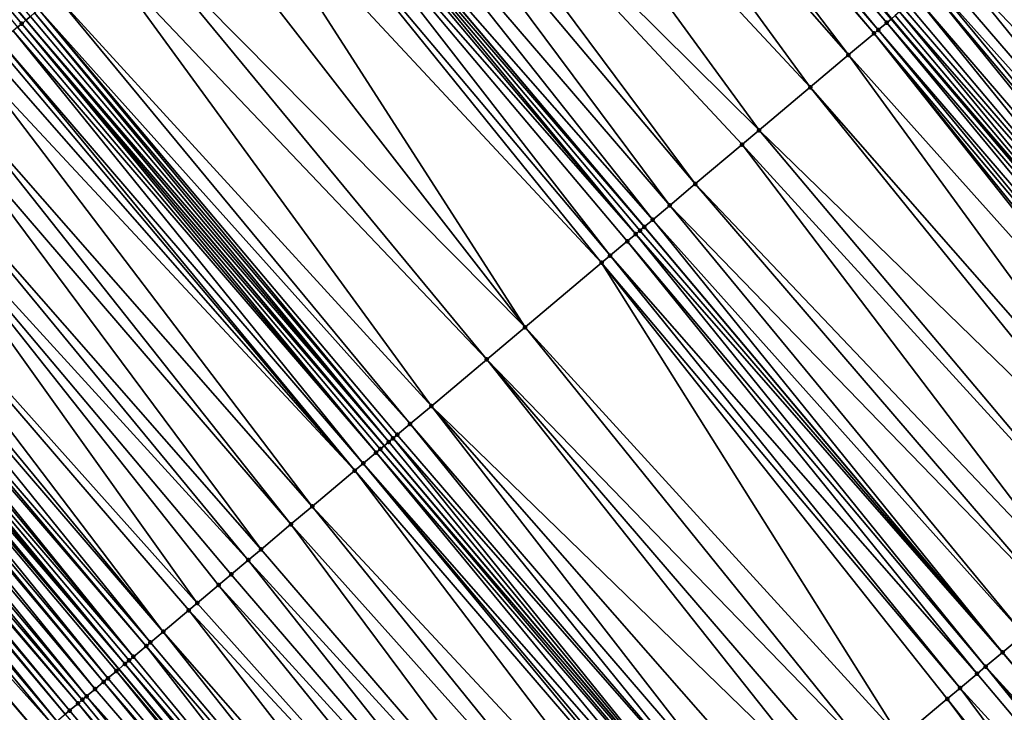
# Model space of a CAD drawing. Header units: feet. Extents: x 2004186 to 2014793, y 836912 to 864902.
# Tile 420 of 656: x 2008794 to 2008830, y 850293 to 850318. Entities that reach past the tile are written whole.
import ezdxf

# ---------------------------------------------------------------- set-up
doc = ezdxf.new("R2010")
doc.units = ezdxf.units.FT
doc.header["$LTSCALE"] = 100
doc.header["$MEASUREMENT"] = 0
for name, color, linetype, lineweight in [('EP_Travel Lane', 5, 'Continuous', 40), ('GPL_Skip Line', 2, 'Continuous', 40), ('Road Shots', 4, 'Continuous', 200), ('Road X-Section', 30, 'Continuous', 13)]:
    doc.layers.add(name, color=color, linetype=linetype, lineweight=lineweight)
doc.layers.add('I-77 SB_MM21-27-Surface-TIN', color=7, linetype='Continuous')

msp = doc.modelspace()

# ---------------------------------------------------------------- linework, layer by layer
at = {"layer": 'EP_Travel Lane'}
for points in [[(2008915.867513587, 850210.6115616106, 427.1143977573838), (2008902.985485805, 850225.9102312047, 427.1784940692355), (2008890.103520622, 850241.2088264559, 427.2702091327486), (2008877.221518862, 850256.5074651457, 427.3457865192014), (2008864.339452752, 850271.8061802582, 427.3929722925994), (2008851.457444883, 850287.104826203, 427.4658543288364), (2008838.575445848, 850302.4034616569, 427.542645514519), (2008825.692796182, 850317.7030101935, 427.605300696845), (2008812.811069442, 850333.0017262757, 427.7104481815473), (2008799.929318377, 850348.3004712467, 427.8060935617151), (2008787.047602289, 850363.5991746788, 427.9153491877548), (2008774.165686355, 850378.8981154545, 427.9468093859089), (2008761.283878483, 850394.1969278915, 428.0203162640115), (2008748.402164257, 850409.4956291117, 428.1303267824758), (2008735.520360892, 850424.7944361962, 428.2056198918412), (2008722.668771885, 850440.0799362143, 428.2471477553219), (2008709.8114582, 850455.3993182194, 428.3277989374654), (2008696.954085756, 850470.7187702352, 428.3810532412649), (2008684.096679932, 850486.038262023, 428.4187279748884), (2008671.239433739, 850501.3575636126, 428.5308118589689), (2008658.29212345, 850516.6541551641, 428.6017493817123), (2008645.370726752, 850531.9194284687, 428.7031373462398)], [(2008862.363224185, 850217.8516560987, 427.0196080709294), (2008849.472338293, 850233.1428059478, 427.0969426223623), (2008836.581444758, 850248.4339648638, 427.170907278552), (2008823.690550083, 850263.7251251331, 427.2443688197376), (2008810.799650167, 850279.0162916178, 427.3154949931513), (2008797.919893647, 850294.3144015, 427.3790888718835), (2008785.057188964, 850309.6291461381, 427.4825164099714), (2008772.194444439, 850324.9439382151, 427.5704676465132), (2008759.331702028, 850340.258727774, 427.6592656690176), (2008746.468897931, 850355.5735907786, 427.7239434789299), (2008733.606133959, 850370.8884060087, 427.8043453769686), (2008720.743381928, 850386.2032070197, 427.8893296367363), (2008707.880621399, 850401.5180181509, 427.971008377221), (2008694.971103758, 850416.874587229, 428.0746920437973), (2008682.092979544, 850432.1766065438, 428.1384815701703), (2008669.214816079, 850447.4786724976, 428.1840685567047), (2008656.336709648, 850462.7806706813, 428.2562449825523), (2008643.458636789, 850478.0826289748, 428.3439341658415)]]:
    msp.add_polyline3d(points, dxfattribs=at)
at = {"layer": 'GPL_Skip Line'}
for points in [[(2008894.092958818, 850218.4216067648, 427.3520091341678), (2008881.210969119, 850233.7202311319, 427.4329074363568), (2008868.328993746, 850249.0188384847, 427.5201267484), (2008855.446945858, 850264.3175319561, 427.5753522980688), (2008842.564943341, 850279.6161715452, 427.650595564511), (2008829.682933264, 850294.9148201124, 427.7225033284), (2008816.800461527, 850310.2131006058, 427.7898002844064), (2008803.917205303, 850325.5106064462, 427.8799851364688), (2008791.033978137, 850340.8080777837, 427.9814844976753), (2008778.150705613, 850356.1056029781, 428.0653225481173), (2008765.26733627, 850371.403243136, 428.1114611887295), (2008752.383995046, 850386.7008499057, 428.1685486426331), (2008739.500729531, 850401.998366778, 428.2551158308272), (2008726.61750691, 850417.2958327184, 428.3583851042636), (2008713.751811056, 850432.6082563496, 428.4147457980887), (2008700.907477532, 850447.9386255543, 428.4696726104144), (2008688.063002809, 850463.2691632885, 428.4587566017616), (2008675.218813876, 850478.599359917, 428.581107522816), (2008662.374626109, 850493.9295551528, 428.7040024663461), (2008649.477437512, 850509.2154379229, 428.7683137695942)], [(2008884.746997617, 850210.5527077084, 427.1922301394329), (2008871.865013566, 850225.8513253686, 427.2756201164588), (2008858.982996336, 850241.1499824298, 427.3443724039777), (2008846.1010041, 850256.4486098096, 427.4241514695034), (2008833.218992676, 850271.7472599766, 427.4954650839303), (2008820.336972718, 850287.0459202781, 427.5630010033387), (2008807.457330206, 850302.3452958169, 427.6372511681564), (2008794.580256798, 850317.6481504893, 427.7002073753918), (2008781.703266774, 850332.9509060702, 427.7956782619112), (2008768.826242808, 850348.2537019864, 427.8779375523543), (2008755.949187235, 850363.5565354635, 427.9478528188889), (2008743.072134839, 850378.8593651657, 428.0190428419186), (2008730.195086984, 850394.1621894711, 428.0919648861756), (2008717.318081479, 850409.4649634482, 428.1813897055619), (2008704.415388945, 850424.7866354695, 428.2383140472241), (2008691.525485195, 850440.0788954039, 428.2768933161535), (2008678.635753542, 850455.3709511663, 428.3954658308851), (2008665.745958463, 850470.6630821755, 428.4845987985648), (2008652.856112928, 850485.9552730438, 428.5502360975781), (2008640.007718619, 850501.2255854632, 428.6398049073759)]]:
    msp.add_polyline3d(points, dxfattribs=at)
at = {"layer": 'I-77 SB_MM21-27-Surface-TIN', "color": 128, "linetype": 'ByBlock', "lineweight": -2}
for points in [[(2008781.548939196, 850332.8209608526, 427.7906114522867), (2008794.580256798, 850317.6481504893, 427.7002073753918), (2008781.703266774, 850332.9509060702, 427.7956782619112)], [(2008781.548939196, 850332.8209608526, 427.7906114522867), (2008794.432177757, 850317.5234759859, 427.6935440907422), (2008794.580256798, 850317.6481504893, 427.7002073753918)], [(2008781.548939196, 850332.8209608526, 427.7906114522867), (2008794.279190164, 850317.3946551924, 427.6892608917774), (2008794.432177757, 850317.5234759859, 427.6935440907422)], [(2008794.738166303, 850317.781101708, 427.7073130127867), (2008781.703266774, 850332.9509060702, 427.7956782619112), (2008794.580256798, 850317.6481504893, 427.7002073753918)], [(2008812.483491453, 850332.725780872, 427.7230552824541), (2008812.177550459, 850332.4680986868, 427.7278022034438), (2008825.213755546, 850317.2994596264, 427.6267964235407)], [(2008812.636455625, 850332.8546294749, 427.7182189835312), (2008812.483491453, 850332.725780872, 427.7230552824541), (2008825.519684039, 850317.5571566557, 427.6171809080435)], [(2008812.483491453, 850332.725780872, 427.7230552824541), (2008825.213755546, 850317.2994596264, 427.6267964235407), (2008825.519684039, 850317.5571566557, 427.6171809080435)], [(2008812.636455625, 850332.8546294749, 427.7182189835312), (2008825.519684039, 850317.5571566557, 427.6171809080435), (2008825.672632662, 850317.6860237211, 427.6062899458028)], [(2008812.024587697, 850332.3392484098, 427.7331874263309), (2008810.953814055, 850331.4373372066, 427.7575257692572), (2008824.142986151, 850316.3975433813, 427.6527912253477)], [(2008812.177550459, 850332.4680986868, 427.7278022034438), (2008812.024587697, 850332.3392484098, 427.7331874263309), (2008825.06078435, 850317.1706193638, 427.6288982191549)], [(2008812.024587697, 850332.3392484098, 427.7331874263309), (2008824.142986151, 850316.3975433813, 427.6527912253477), (2008825.06078435, 850317.1706193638, 427.6288982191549)], [(2008812.177550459, 850332.4680986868, 427.7278022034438), (2008825.06078435, 850317.1706193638, 427.6288982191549), (2008825.213755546, 850317.2994596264, 427.6267964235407)], [(2008810.953814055, 850331.4373372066, 427.7575257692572), (2008809.118170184, 850329.8912416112, 427.7868216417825), (2008822.766263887, 850315.2379590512, 427.6789099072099)], [(2008810.953814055, 850331.4373372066, 427.7575257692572), (2008822.766263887, 850315.2379590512, 427.6789099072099), (2008824.142986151, 850316.3975433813, 427.6527912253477)], [(2008809.118170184, 850329.8912416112, 427.7868216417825), (2008806.670630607, 850327.8297979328, 427.8202701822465), (2008820.930610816, 850313.6918743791, 427.7046289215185)], [(2008809.118170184, 850329.8912416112, 427.7868216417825), (2008820.930610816, 850313.6918743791, 427.7046289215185), (2008822.766263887, 850315.2379590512, 427.6789099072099)], [(2008806.670630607, 850327.8297979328, 427.8202701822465), (2008805.752817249, 850327.0567399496, 427.838258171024), (2008818.636061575, 850311.7592482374, 427.7434351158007)], [(2008806.670630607, 850327.8297979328, 427.8202701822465), (2008820.31873038, 850313.1765081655, 427.7147288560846), (2008820.930610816, 850313.6918743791, 427.7046289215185)], [(2008806.670630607, 850327.8297979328, 427.8202701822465), (2008818.636061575, 850311.7592482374, 427.7434351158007), (2008820.31873038, 850313.1765081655, 427.7147288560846)], [(2008805.752817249, 850327.0567399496, 427.838258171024), (2008804.682043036, 850326.1548294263, 427.8623736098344), (2008817.718259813, 850310.9861764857, 427.7659407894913)], [(2008805.752817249, 850327.0567399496, 427.838258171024), (2008817.718259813, 850310.9861764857, 427.7659407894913), (2008818.636061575, 850311.7592482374, 427.7434351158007)], [(2008804.682043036, 850326.1548294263, 427.8623736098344), (2008803.917205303, 850325.5106064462, 427.8799851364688), (2008817.106389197, 850310.4707986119, 427.7798644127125)], [(2008804.682043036, 850326.1548294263, 427.8623736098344), (2008817.106389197, 850310.4707986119, 427.7798644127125), (2008817.718259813, 850310.9861764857, 427.7659407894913)], [(2008803.611249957, 850325.2529413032, 427.8791433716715), (2008803.305295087, 850324.995275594, 427.878487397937), (2008816.494508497, 850309.955432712, 427.7898614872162)], [(2008803.764231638, 850325.381769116, 427.8811247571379), (2008803.611249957, 850325.2529413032, 427.8791433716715), (2008816.494508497, 850309.955432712, 427.7898614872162)], [(2008803.764231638, 850325.381769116, 427.8811247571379), (2008816.800461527, 850310.2131006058, 427.7898002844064), (2008803.917205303, 850325.5106064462, 427.8799851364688)], [(2008803.764231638, 850325.381769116, 427.8811247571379), (2008816.64749084, 850310.0842597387, 427.792100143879), (2008816.800461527, 850310.2131006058, 427.7898002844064)], [(2008803.764231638, 850325.381769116, 427.8811247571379), (2008816.494508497, 850309.955432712, 427.7898614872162), (2008816.64749084, 850310.0842597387, 427.792100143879)], [(2008817.106389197, 850310.4707986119, 427.7798644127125), (2008803.917205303, 850325.5106064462, 427.8799851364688), (2008816.800461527, 850310.2131006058, 427.7898002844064)], [(2008803.305295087, 850324.995275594, 427.878487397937), (2008802.693370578, 850324.479961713, 427.8714242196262), (2008815.576638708, 850309.1824417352, 427.7858789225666)], [(2008803.305295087, 850324.995275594, 427.878487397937), (2008816.188566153, 850309.6977521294, 427.7940836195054), (2008816.494508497, 850309.955432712, 427.7898614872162)], [(2008803.305295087, 850324.995275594, 427.878487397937), (2008815.576638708, 850309.1824417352, 427.7858789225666), (2008816.188566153, 850309.6977521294, 427.7940836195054)], [(2008802.693370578, 850324.479961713, 427.8714242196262), (2008801.622475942, 850323.5781941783, 427.8486497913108), (2008815.270667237, 850308.9247957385, 427.7787593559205)], [(2008802.693370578, 850324.479961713, 427.8714242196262), (2008815.270667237, 850308.9247957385, 427.7787593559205), (2008815.576638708, 850309.1824417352, 427.7858789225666)], [(2008801.622475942, 850323.5781941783, 427.8486497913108), (2008800.245617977, 850322.4187709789, 427.8219254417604), (2008812.5169611, 850306.6059377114, 427.7291317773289)], [(2008801.622475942, 850323.5781941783, 427.8486497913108), (2008812.5169611, 850306.6059377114, 427.7291317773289), (2008815.270667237, 850308.9247957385, 427.7787593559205)], [(2008800.245617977, 850322.4187709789, 427.8219254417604), (2008798.409794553, 850320.8728885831, 427.7813073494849), (2008812.5169611, 850306.6059377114, 427.7291317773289)], [(2008829.80252584, 850321.1651015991, 427.4213943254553), (2008829.34366254, 850320.7785211, 427.4472803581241), (2008842.227142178, 850305.4790438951, 427.385455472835)], [(2008798.409794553, 850320.8728885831, 427.7813073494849), (2008797.338906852, 850319.9711128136, 427.7612333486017), (2008811.140099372, 850305.4465189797, 427.7009461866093)], [(2008798.409794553, 850320.8728885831, 427.7813073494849), (2008811.140099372, 850305.4465189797, 427.7009461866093), (2008812.5169611, 850306.6059377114, 427.7291317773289)], [(2008829.34366254, 850320.7785211, 427.4472803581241), (2008828.578874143, 850320.1342395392, 427.4841042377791), (2008841.768223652, 850305.0925289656, 427.4048218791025)], [(2008829.34366254, 850320.7785211, 427.4472803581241), (2008841.768223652, 850305.0925289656, 427.4048218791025), (2008842.227142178, 850305.4790438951, 427.385455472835)], [(2008797.338906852, 850319.9711128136, 427.7612333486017), (2008795.656106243, 850318.5540093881, 427.7386134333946), (2008809.151326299, 850303.7717707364, 427.6708249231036)], [(2008797.338906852, 850319.9711128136, 427.7612333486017), (2008809.151326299, 850303.7717707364, 427.6708249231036), (2008811.140099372, 850305.4465189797, 427.7009461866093)], [(2008828.578874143, 850320.1342395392, 427.4841042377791), (2008827.967051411, 850319.6188048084, 427.5166728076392), (2008841.768223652, 850305.0925289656, 427.4048218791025)], [(2008827.967051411, 850319.6188048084, 427.5166728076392), (2008827.508168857, 850319.2322471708, 427.5350619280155), (2008840.544464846, 850304.0617940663, 427.4670242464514)], [(2008827.967051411, 850319.6188048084, 427.5166728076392), (2008840.544464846, 850304.0617940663, 427.4670242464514), (2008841.768223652, 850305.0925289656, 427.4048218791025)], [(2008827.508168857, 850319.2322471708, 427.5350619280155), (2008827.202233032, 850318.9745588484, 427.5418222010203), (2008840.544464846, 850304.0617940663, 427.4670242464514)], [(2008827.202233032, 850318.9745588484, 427.5418222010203), (2008827.049273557, 850318.8457046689, 427.548487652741), (2008839.932567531, 850303.5464478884, 427.4902227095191)], [(2008827.202233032, 850318.9745588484, 427.5418222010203), (2008839.932567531, 850303.5464478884, 427.4902227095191), (2008840.544464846, 850304.0617940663, 427.4670242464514)], [(2008795.656106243, 850318.5540093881, 427.7386134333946), (2008795.044161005, 850318.0387201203, 427.7234790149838), (2008808.386421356, 850303.1276275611, 427.6622684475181)], [(2008795.656106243, 850318.5540093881, 427.7386134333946), (2008808.386421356, 850303.1276275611, 427.6622684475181), (2008809.151326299, 850303.7717707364, 427.6708249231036)], [(2008827.049273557, 850318.8457046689, 427.548487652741), (2008826.590407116, 850318.4591278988, 427.5731508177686), (2008839.626630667, 850303.2887607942, 427.5070250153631)], [(2008827.049273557, 850318.8457046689, 427.548487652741), (2008839.626630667, 850303.2887607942, 427.5070250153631), (2008839.932567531, 850303.5464478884, 427.4902227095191)], [(2008826.28450617, 850318.2013981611, 427.5934923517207), (2008826.131541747, 850318.0725498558, 427.59823146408), (2008839.16772423, 850302.9022315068, 427.5317255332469)], [(2008826.590407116, 850318.4591278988, 427.5731508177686), (2008826.28450617, 850318.2013981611, 427.5934923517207), (2008839.16772423, 850302.9022315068, 427.5317255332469)], [(2008826.590407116, 850318.4591278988, 427.5731508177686), (2008839.16772423, 850302.9022315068, 427.5317255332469), (2008839.626630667, 850303.2887607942, 427.5070250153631)], [(2008794.891167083, 850317.9099068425, 427.7167312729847), (2008794.738166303, 850317.781101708, 427.7073130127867), (2008807.62148042, 850302.4835271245, 427.6396967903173)], [(2008795.044161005, 850318.0387201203, 427.7234790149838), (2008794.891167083, 850317.9099068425, 427.7167312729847), (2008807.774468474, 850302.6123473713, 427.6441588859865)], [(2008794.891167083, 850317.9099068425, 427.7167312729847), (2008807.62148042, 850302.4835271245, 427.6396967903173), (2008807.774468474, 850302.6123473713, 427.6441588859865)], [(2008795.044161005, 850318.0387201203, 427.7234790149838), (2008807.927463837, 850302.7411589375, 427.6514675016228), (2008808.386421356, 850303.1276275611, 427.6622684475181)], [(2008795.044161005, 850318.0387201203, 427.7234790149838), (2008807.774468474, 850302.6123473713, 427.6441588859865), (2008807.927463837, 850302.7411589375, 427.6514675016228)], [(2008825.825589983, 850317.8148804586, 427.5987856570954), (2008825.692796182, 850317.7030101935, 427.605300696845), (2008838.70877506, 850302.5157529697, 427.5375719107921)], [(2008825.978570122, 850317.9437101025, 427.6001660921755), (2008825.825589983, 850317.8148804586, 427.5987856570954), (2008838.70877506, 850302.5157529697, 427.5375719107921)], [(2008826.131541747, 850318.0725498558, 427.59823146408), (2008825.978570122, 850317.9437101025, 427.6001660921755), (2008839.16772423, 850302.9022315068, 427.5317255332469)], [(2008825.978570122, 850317.9437101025, 427.6001660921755), (2008838.70877506, 850302.5157529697, 427.5375719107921), (2008839.16772423, 850302.9022315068, 427.5317255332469)], [(2008794.432177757, 850317.5234759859, 427.6935440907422), (2008794.279190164, 850317.3946551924, 427.6892608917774), (2008807.162526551, 850302.0970541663, 427.6303172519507)], [(2008794.432177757, 850317.5234759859, 427.6935440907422), (2008807.457330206, 850302.3452958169, 427.6372511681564), (2008794.580256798, 850317.6481504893, 427.7002073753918)], [(2008794.432177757, 850317.5234759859, 427.6935440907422), (2008807.315515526, 850302.2258733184, 427.6351383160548), (2008807.457330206, 850302.3452958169, 427.6372511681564)], [(2008794.432177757, 850317.5234759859, 427.6935440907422), (2008807.162526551, 850302.0970541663, 427.6303172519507), (2008807.315515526, 850302.2258733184, 427.6351383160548)], [(2008794.738166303, 850317.781101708, 427.7073130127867), (2008794.580256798, 850317.6481504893, 427.7002073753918), (2008807.62148042, 850302.4835271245, 427.6396967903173)], [(2008807.62148042, 850302.4835271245, 427.6396967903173), (2008794.580256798, 850317.6481504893, 427.7002073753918), (2008807.457330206, 850302.3452958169, 427.6372511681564)], [(2008825.519684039, 850317.5571566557, 427.6171809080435), (2008825.213755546, 850317.2994596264, 427.6267964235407), (2008838.24985222, 850302.1292431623, 427.5550353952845)], [(2008825.672632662, 850317.6860237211, 427.6062899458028), (2008825.519684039, 850317.5571566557, 427.6171809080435), (2008838.575445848, 850302.4034616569, 427.542645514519)], [(2008825.519684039, 850317.5571566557, 427.6171809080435), (2008838.24985222, 850302.1292431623, 427.5550353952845), (2008838.575445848, 850302.4034616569, 427.542645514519)], [(2008825.672632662, 850317.6860237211, 427.6062899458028), (2008838.575445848, 850302.4034616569, 427.542645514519), (2008825.692796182, 850317.7030101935, 427.605300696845)], [(2008838.70877506, 850302.5157529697, 427.5375719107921), (2008825.692796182, 850317.7030101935, 427.605300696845), (2008838.575445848, 850302.4034616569, 427.542645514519)], [(2008794.12622454, 850317.2658083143, 427.6935315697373), (2008793.667309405, 850316.8792893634, 427.6992329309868), (2008806.703576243, 850301.7105769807, 427.6223239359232)], [(2008794.279190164, 850317.3946551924, 427.6892608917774), (2008794.12622454, 850317.2658083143, 427.6935315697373), (2008807.162526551, 850302.0970541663, 427.6303172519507)], [(2008794.12622454, 850317.2658083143, 427.6935315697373), (2008806.703576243, 850301.7105769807, 427.6223239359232), (2008807.162526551, 850302.0970541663, 427.6303172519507)], [(2008825.06078435, 850317.1706193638, 427.6288982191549), (2008824.142986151, 850316.3975433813, 427.6527912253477), (2008837.484962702, 850301.485081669, 427.5761468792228)], [(2008825.213755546, 850317.2994596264, 427.6267964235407), (2008825.06078435, 850317.1706193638, 427.6288982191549), (2008837.943891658, 850301.8715842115, 427.5613822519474)], [(2008825.06078435, 850317.1706193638, 427.6288982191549), (2008837.637942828, 850301.6139113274, 427.5729053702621), (2008837.943891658, 850301.8715842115, 427.5613822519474)], [(2008825.06078435, 850317.1706193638, 427.6288982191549), (2008837.484962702, 850301.485081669, 427.5761468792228), (2008837.637942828, 850301.6139113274, 427.5729053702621)], [(2008825.213755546, 850317.2994596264, 427.6267964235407), (2008837.943891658, 850301.8715842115, 427.5613822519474), (2008838.24985222, 850302.1292431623, 427.5550353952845)], [(2008793.514328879, 850316.7504601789, 427.6977013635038), (2008793.208360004, 850316.4928110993, 427.6915920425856), (2008806.397595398, 850301.4529421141, 427.6115546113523)], [(2008793.667309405, 850316.8792893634, 427.6992329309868), (2008793.514328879, 850316.7504601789, 427.6977013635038), (2008806.397595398, 850301.4529421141, 427.6115546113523)], [(2008793.667309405, 850316.8792893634, 427.6992329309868), (2008806.397595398, 850301.4529421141, 427.6115546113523), (2008806.703576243, 850301.7105769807, 427.6223239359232)], [(2008793.208360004, 850316.4928110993, 427.6915920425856), (2008792.749400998, 850316.106344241, 427.6802109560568), (2008806.397595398, 850301.4529421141, 427.6115546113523)], [(2008824.142986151, 850316.3975433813, 427.6527912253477), (2008822.766263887, 850315.2379590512, 427.6789099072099), (2008835.955141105, 850300.1968092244, 427.5995928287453)], [(2008824.142986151, 850316.3975433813, 427.6527912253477), (2008835.955141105, 850300.1968092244, 427.5995928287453), (2008837.484962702, 850301.485081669, 427.5761468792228)], [(2008792.749400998, 850316.106344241, 427.6802109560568), (2008791.678500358, 850315.2045838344, 427.6550989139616), (2008804.867726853, 850300.1647254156, 427.5716008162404)], [(2008792.749400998, 850316.106344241, 427.6802109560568), (2008804.867726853, 850300.1647254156, 427.5716008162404), (2008806.397595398, 850301.4529421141, 427.6115546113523)], [(2008791.678500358, 850315.2045838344, 427.6550989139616), (2008791.066544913, 850314.6893066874, 427.635989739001), (2008804.102775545, 850299.5206372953, 427.5449903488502)], [(2008791.678500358, 850315.2045838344, 427.6550989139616), (2008804.102775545, 850299.5206372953, 427.5449903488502), (2008804.867726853, 850300.1647254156, 427.5716008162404)], [(2008822.766263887, 850315.2379590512, 427.6789099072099), (2008820.930610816, 850313.6918743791, 427.7046289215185), (2008835.3432149, 850299.6814973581, 427.6100444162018)], [(2008822.766263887, 850315.2379590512, 427.6789099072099), (2008835.3432149, 850299.6814973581, 427.6100444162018), (2008835.955141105, 850300.1968092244, 427.5995928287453)], [(2008791.066544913, 850314.6893066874, 427.635989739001), (2008789.842657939, 850313.6587239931, 427.6070845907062), (2008803.031870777, 850298.6188817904, 427.5182739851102)], [(2008791.066544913, 850314.6893066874, 427.635989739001), (2008803.031870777, 850298.6188817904, 427.5182739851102), (2008804.102775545, 850299.5206372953, 427.5449903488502)], [(2008789.842657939, 850313.6587239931, 427.6070845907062), (2008789.07773669, 850313.0146001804, 427.592176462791), (2008802.572919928, 850298.2324052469, 427.5100701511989)], [(2008789.842657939, 850313.6587239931, 427.6070845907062), (2008802.572919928, 850298.2324052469, 427.5100701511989), (2008803.031870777, 850298.6188817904, 427.5182739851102)], [(2008820.930610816, 850313.6918743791, 427.7046289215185), (2008820.31873038, 850313.1765081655, 427.7147288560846), (2008833.813407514, 850298.393208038, 427.6397598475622)], [(2008820.930610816, 850313.6918743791, 427.7046289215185), (2008833.813407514, 850298.393208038, 427.6397598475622), (2008835.3432149, 850299.6814973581, 427.6100444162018)], [(2008789.07773669, 850313.0146001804, 427.592176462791), (2008787.394875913, 850311.5975681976, 427.5461284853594), (2008800.73708496, 850296.6865365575, 427.4649625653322)], [(2008789.07773669, 850313.0146001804, 427.592176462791), (2008801.960981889, 850297.7171074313, 427.4977405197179), (2008802.572919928, 850298.2324052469, 427.5100701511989)], [(2008789.07773669, 850313.0146001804, 427.592176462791), (2008801.502016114, 850297.33064861, 427.4837250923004), (2008801.960981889, 850297.7171074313, 427.4977405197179)], [(2008789.07773669, 850313.0146001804, 427.592176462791), (2008800.73708496, 850296.6865365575, 427.4649625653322), (2008801.502016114, 850297.33064861, 427.4837250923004)], [(2008820.31873038, 850313.1765081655, 427.7147288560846), (2008818.636061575, 850311.7592482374, 427.7434351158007), (2008832.436566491, 850297.2337647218, 427.6601613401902)], [(2008820.31873038, 850313.1765081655, 427.7147288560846), (2008832.436566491, 850297.2337647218, 427.6601613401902), (2008833.813407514, 850298.393208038, 427.6397598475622)], [(2008787.394875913, 850311.5975681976, 427.5461284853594), (2008786.782926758, 850311.082283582, 427.5294685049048), (2008799.513206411, 850295.6559438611, 427.4393408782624)], [(2008787.394875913, 850311.5975681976, 427.5461284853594), (2008800.431116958, 850296.4288864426, 427.4591937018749), (2008800.73708496, 850296.6865365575, 427.4649625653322)], [(2008787.394875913, 850311.5975681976, 427.5461284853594), (2008799.513206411, 850295.6559438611, 427.4393408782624), (2008800.431116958, 850296.4288864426, 427.4591937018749)], [(2008818.636061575, 850311.7592482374, 427.7434351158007), (2008817.718259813, 850310.9861764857, 427.7659407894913), (2008831.671661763, 850296.5896212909, 427.6745624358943)], [(2008818.636061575, 850311.7592482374, 427.7434351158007), (2008831.671661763, 850296.5896212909, 427.6745624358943), (2008832.436566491, 850297.2337647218, 427.6601613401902)], [(2008786.782926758, 850311.082283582, 427.5294685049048), (2008786.476963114, 850310.8246282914, 427.5253959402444), (2008799.513206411, 850295.6559438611, 427.4393408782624)], [(2008786.476963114, 850310.8246282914, 427.5253959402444), (2008786.018029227, 850310.4381316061, 427.5237958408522), (2008799.054264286, 850295.2694569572, 427.4345344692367)], [(2008786.476963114, 850310.8246282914, 427.5253959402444), (2008799.054264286, 850295.2694569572, 427.4345344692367), (2008799.513206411, 850295.6559438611, 427.4393408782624)], [(2008817.718259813, 850310.9861764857, 427.7659407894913), (2008817.106389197, 850310.4707986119, 427.7798644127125), (2008830.447837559, 850295.558964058, 427.7079110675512)], [(2008817.718259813, 850310.9861764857, 427.7659407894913), (2008830.447837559, 850295.558964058, 427.7079110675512), (2008831.671661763, 850296.5896212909, 427.6745624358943)], [(2008786.018029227, 850310.4381316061, 427.5237958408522), (2008785.865036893, 850310.3093164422, 427.5176664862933), (2008798.901277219, 850295.14063554, 427.4304562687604)], [(2008786.018029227, 850310.4381316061, 427.5237958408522), (2008798.901277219, 850295.14063554, 427.4304562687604), (2008799.054264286, 850295.2694569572, 427.4345344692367)], [(2008817.106389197, 850310.4707986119, 427.7798644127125), (2008816.800461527, 850310.2131006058, 427.7898002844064), (2008829.682933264, 850294.9148201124, 427.7225033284)], [(2008817.106389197, 850310.4707986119, 427.7798644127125), (2008829.682933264, 850294.9148201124, 427.7225033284), (2008830.447837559, 850295.558964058, 427.7079110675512)], [(2008785.712037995, 850310.1805090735, 427.5089810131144), (2008785.406064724, 850309.9228652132, 427.5011600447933), (2008798.442287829, 850294.754204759, 427.407245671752)], [(2008785.865036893, 850310.3093164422, 427.5176664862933), (2008785.712037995, 850310.1805090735, 427.5089810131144), (2008798.442287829, 850294.754204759, 427.407245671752)], [(2008785.865036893, 850310.3093164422, 427.5176664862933), (2008798.442287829, 850294.754204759, 427.407245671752), (2008798.901277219, 850295.14063554, 427.4304562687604)], [(2008816.64749084, 850310.0842597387, 427.792100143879), (2008816.494508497, 850309.955432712, 427.7898614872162), (2008829.682933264, 850294.9148201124, 427.7225033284)], [(2008816.64749084, 850310.0842597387, 427.792100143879), (2008829.682933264, 850294.9148201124, 427.7225033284), (2008816.800461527, 850310.2131006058, 427.7898002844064)], [(2008785.100067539, 850309.6652497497, 427.4840270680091), (2008785.057188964, 850309.6291461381, 427.4825164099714), (2008797.919893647, 850294.3144015, 427.3790888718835)], [(2008785.253070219, 850309.7940526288, 427.4941849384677), (2008785.100067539, 850309.6652497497, 427.4840270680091), (2008798.13630058, 850294.4965774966, 427.3939826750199)], [(2008785.100067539, 850309.6652497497, 427.4840270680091), (2008797.919893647, 850294.3144015, 427.3790888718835), (2008798.13630058, 850294.4965774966, 427.3939826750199)], [(2008785.406064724, 850309.9228652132, 427.5011600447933), (2008785.253070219, 850309.7940526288, 427.4941849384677), (2008798.13630058, 850294.4965774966, 427.3939826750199)], [(2008785.406064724, 850309.9228652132, 427.5011600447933), (2008798.289297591, 850294.625387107, 427.4019326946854), (2008798.442287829, 850294.754204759, 427.407245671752)], [(2008785.406064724, 850309.9228652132, 427.5011600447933), (2008798.13630058, 850294.4965774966, 427.3939826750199), (2008798.289297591, 850294.625387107, 427.4019326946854)], [(2008816.188566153, 850309.6977521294, 427.7940836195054), (2008815.576638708, 850309.1824417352, 427.7858789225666), (2008828.765018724, 850294.1418822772, 427.727048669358)], [(2008816.494508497, 850309.955432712, 427.7898614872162), (2008816.188566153, 850309.6977521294, 427.7940836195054), (2008829.070999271, 850294.3995174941, 427.7295191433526)], [(2008816.188566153, 850309.6977521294, 427.7940836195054), (2008828.765018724, 850294.1418822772, 427.727048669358), (2008829.070999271, 850294.3995174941, 427.7295191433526)], [(2008816.494508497, 850309.955432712, 427.7898614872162), (2008829.070999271, 850294.3995174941, 427.7295191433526), (2008829.682933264, 850294.9148201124, 427.7225033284)], [(2008784.947077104, 850309.5364323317, 427.4786370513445), (2008784.641120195, 850309.2787690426, 427.4771872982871), (2008797.524305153, 850293.9813478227, 427.359307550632)], [(2008784.947077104, 850309.5364323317, 427.4786370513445), (2008797.919893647, 850294.3144015, 427.3790888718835), (2008785.057188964, 850309.6291461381, 427.4825164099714)], [(2008784.947077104, 850309.5364323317, 427.4786370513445), (2008797.830293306, 850294.2389740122, 427.3729222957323), (2008797.919893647, 850294.3144015, 427.3790888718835)], [(2008784.947077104, 850309.5364323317, 427.4786370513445), (2008797.524305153, 850293.9813478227, 427.359307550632), (2008797.830293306, 850294.2389740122, 427.3729222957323)], [(2008784.488129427, 850309.1499520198, 427.4716675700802), (2008784.182116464, 850308.8923552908, 427.4483910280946), (2008797.065296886, 850293.5949394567, 427.3287464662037)], [(2008784.641120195, 850309.2787690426, 427.4771872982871), (2008784.488129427, 850309.1499520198, 427.4716675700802), (2008797.371306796, 850293.8525398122, 427.3508328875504)], [(2008784.488129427, 850309.1499520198, 427.4716675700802), (2008797.065296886, 850293.5949394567, 427.3287464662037), (2008797.371306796, 850293.8525398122, 427.3508328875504)], [(2008784.641120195, 850309.2787690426, 427.4771872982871), (2008797.371306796, 850293.8525398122, 427.3508328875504), (2008797.524305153, 850293.9813478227, 427.359307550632)], [(2008815.576638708, 850309.1824417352, 427.7858789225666), (2008815.270667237, 850308.9247957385, 427.7787593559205), (2008828.153039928, 850293.6266328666, 427.7142974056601)], [(2008815.576638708, 850309.1824417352, 427.7858789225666), (2008828.153039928, 850293.6266328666, 427.7142974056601), (2008828.765018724, 850294.1418822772, 427.727048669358)], [(2008783.876107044, 850308.634754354, 427.4264943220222), (2008783.570119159, 850308.3771278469, 427.4129828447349), (2008796.606290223, 850293.2085291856, 427.2988100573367)], [(2008784.182116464, 850308.8923552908, 427.4483910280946), (2008783.876107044, 850308.634754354, 427.4264943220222), (2008796.759287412, 850293.3373385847, 427.306829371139)], [(2008783.876107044, 850308.634754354, 427.4264943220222), (2008796.606290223, 850293.2085291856, 427.2988100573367), (2008796.759287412, 850293.3373385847, 427.306829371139)], [(2008784.182116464, 850308.8923552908, 427.4483910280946), (2008796.759287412, 850293.3373385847, 427.306829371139), (2008797.065296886, 850293.5949394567, 427.3287464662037)], [(2008815.270667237, 850308.9247957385, 427.7787593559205), (2008812.5169611, 850306.6059377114, 427.7291317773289), (2008826.011119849, 850291.823253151, 427.6721862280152)], [(2008815.270667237, 850308.9247957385, 427.7787593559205), (2008827.694058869, 850293.240192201, 427.7060742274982), (2008828.153039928, 850293.6266328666, 427.7142974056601)], [(2008815.270667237, 850308.9247957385, 427.7787593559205), (2008826.011119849, 850291.823253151, 427.6721862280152), (2008827.694058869, 850293.240192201, 427.7060742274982)], [(2008783.417135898, 850308.2483019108, 427.4103860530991), (2008783.264158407, 850308.1194691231, 427.4100360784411), (2008796.14732657, 850292.8220678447, 427.2856208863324)], [(2008783.570119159, 850308.3771278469, 427.4129828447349), (2008783.417135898, 850308.2483019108, 427.4103860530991), (2008796.453298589, 850293.0797131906, 427.2929538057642)], [(2008783.417135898, 850308.2483019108, 427.4103860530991), (2008796.14732657, 850292.8220678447, 427.2856208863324), (2008796.453298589, 850293.0797131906, 427.2929538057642)], [(2008783.570119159, 850308.3771278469, 427.4129828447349), (2008796.453298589, 850293.0797131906, 427.2929538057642), (2008796.606290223, 850293.2085291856, 427.2988100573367)], [(2008783.111175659, 850307.9906425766, 427.4076395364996), (2008782.805186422, 850307.7330176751, 427.3936015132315), (2008795.688339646, 850292.4356341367, 427.2633701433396)], [(2008783.264158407, 850308.1194691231, 427.4100360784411), (2008783.111175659, 850307.9906425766, 427.4076395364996), (2008795.994334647, 850292.6932521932, 427.2796519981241)], [(2008783.111175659, 850307.9906425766, 427.4076395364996), (2008795.688339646, 850292.4356341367, 427.2633701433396), (2008795.994334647, 850292.6932521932, 427.2796519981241)], [(2008783.264158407, 850308.1194691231, 427.4100360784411), (2008795.994334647, 850292.6932521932, 427.2796519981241), (2008796.14732657, 850292.8220678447, 427.2856208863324)], [(2008782.805186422, 850307.7330176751, 427.3936015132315), (2008782.193187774, 850307.2177918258, 427.3576703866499), (2008795.535351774, 850292.3068136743, 427.2589787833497)], [(2008782.805186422, 850307.7330176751, 427.3936015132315), (2008795.535351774, 850292.3068136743, 427.2589787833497), (2008795.688339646, 850292.4356341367, 427.2633701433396)], [(2008782.193187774, 850307.2177918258, 427.3576703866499), (2008782.040197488, 850307.0889742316, 427.352338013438), (2008795.076382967, 850291.9203584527, 427.2437828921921)], [(2008782.193187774, 850307.2177918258, 427.3576703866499), (2008795.076382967, 850291.9203584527, 427.2437828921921), (2008795.535351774, 850292.3068136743, 427.2589787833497)], [(2008782.040197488, 850307.0889742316, 427.352338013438), (2008781.581199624, 850306.7025535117, 427.3258268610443), (2008794.464399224, 850291.405114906, 427.2136570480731)], [(2008782.040197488, 850307.0889742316, 427.352338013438), (2008794.464399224, 850291.405114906, 427.2136570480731), (2008795.076382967, 850291.9203584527, 427.2437828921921)], [(2008781.581199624, 850306.7025535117, 427.3258268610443), (2008781.428193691, 850306.5737544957, 427.3144021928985), (2008794.464399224, 850291.405114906, 427.2136570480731)], [(2008781.428193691, 850306.5737544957, 427.3144021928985), (2008794.005401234, 850291.0186943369, 427.1870976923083), (2008794.464399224, 850291.405114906, 427.2136570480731)], [(2008812.5169611, 850306.6059377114, 427.7291317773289), (2008811.140099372, 850305.4465189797, 427.7009461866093), (2008825.093161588, 850291.0503672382, 427.6574420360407)], [(2008812.5169611, 850306.6059377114, 427.7291317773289), (2008825.093161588, 850291.0503672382, 427.6574420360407), (2008826.011119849, 850291.823253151, 427.6721862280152)], [(2008811.140099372, 850305.4465189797, 427.7009461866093), (2008809.151326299, 850303.7717707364, 427.6708249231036), (2008823.56320735, 850289.7622523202, 427.622365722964)], [(2008811.140099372, 850305.4465189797, 427.7009461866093), (2008824.175187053, 850290.2775006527, 427.6355174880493), (2008825.093161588, 850291.0503672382, 427.6574420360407)], [(2008811.140099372, 850305.4465189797, 427.7009461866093), (2008823.56320735, 850289.7622523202, 427.622365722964), (2008824.175187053, 850290.2775006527, 427.6355174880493)], [(2008809.151326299, 850303.7717707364, 427.6708249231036), (2008808.386421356, 850303.1276275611, 427.6622684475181), (2008821.42131711, 850287.9588371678, 427.5934196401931)], [(2008809.151326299, 850303.7717707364, 427.6708249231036), (2008822.339264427, 850288.7317360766, 427.6033357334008), (2008823.56320735, 850289.7622523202, 427.622365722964)], [(2008809.151326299, 850303.7717707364, 427.6708249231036), (2008821.42131711, 850287.9588371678, 427.5934196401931), (2008822.339264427, 850288.7317360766, 427.6033357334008)], [(2008808.386421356, 850303.1276275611, 427.6622684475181), (2008807.927463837, 850302.7411589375, 427.6514675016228), (2008820.962333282, 850287.5723997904, 427.5839748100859)], [(2008808.386421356, 850303.1276275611, 427.6622684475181), (2008820.962333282, 850287.5723997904, 427.5839748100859), (2008821.42131711, 850287.9588371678, 427.5934196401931)], [(2008807.774468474, 850302.6123473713, 427.6441588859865), (2008807.62148042, 850302.4835271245, 427.6396967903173), (2008820.350336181, 850287.0571721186, 427.5631474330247)], [(2008807.927463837, 850302.7411589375, 427.6514675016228), (2008807.774468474, 850302.6123473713, 427.6441588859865), (2008820.962333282, 850287.5723997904, 427.5839748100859)], [(2008807.774468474, 850302.6123473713, 427.6441588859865), (2008820.350336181, 850287.0571721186, 427.5631474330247), (2008820.962333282, 850287.5723997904, 427.5839748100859)], [(2008807.315515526, 850302.2258733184, 427.6351383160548), (2008807.162526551, 850302.0970541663, 427.6303172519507), (2008820.197344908, 850286.9283556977, 427.5614710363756)], [(2008807.315515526, 850302.2258733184, 427.6351383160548), (2008820.336972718, 850287.0459202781, 427.5630010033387), (2008807.457330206, 850302.3452958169, 427.6372511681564)], [(2008807.315515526, 850302.2258733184, 427.6351383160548), (2008820.197344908, 850286.9283556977, 427.5614710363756), (2008820.336972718, 850287.0459202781, 427.5630010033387)], [(2008807.62148042, 850302.4835271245, 427.6396967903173), (2008807.457330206, 850302.3452958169, 427.6372511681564), (2008820.350336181, 850287.0571721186, 427.5631474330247)], [(2008820.350336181, 850287.0571721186, 427.5631474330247), (2008807.457330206, 850302.3452958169, 427.6372511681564), (2008820.336972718, 850287.0459202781, 427.5630010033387)], [(2008807.162526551, 850302.0970541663, 427.6303172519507), (2008806.703576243, 850301.7105769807, 427.6223239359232), (2008819.891377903, 850286.6707043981, 427.5649753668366)], [(2008807.162526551, 850302.0970541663, 427.6303172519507), (2008819.891377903, 850286.6707043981, 427.5649753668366), (2008820.197344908, 850286.9283556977, 427.5614710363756)], [(2008806.703576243, 850301.7105769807, 427.6223239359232), (2008806.397595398, 850301.4529421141, 427.6115546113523), (2008819.432411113, 850286.284246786, 427.5630479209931)], [(2008806.703576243, 850301.7105769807, 427.6223239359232), (2008819.585404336, 850286.4130608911, 427.565584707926), (2008819.891377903, 850286.6707043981, 427.5649753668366)], [(2008806.703576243, 850301.7105769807, 427.6223239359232), (2008819.432411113, 850286.284246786, 427.5630479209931), (2008819.585404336, 850286.4130608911, 427.565584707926)], [(2008806.397595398, 850301.4529421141, 427.6115546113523), (2008804.867726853, 850300.1647254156, 427.5716008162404), (2008818.514412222, 850285.5114091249, 427.5303778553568)], [(2008806.397595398, 850301.4529421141, 427.6115546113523), (2008818.514412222, 850285.5114091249, 427.5303778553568), (2008819.432411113, 850286.284246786, 427.5630479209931)], [(2008804.867726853, 850300.1647254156, 427.5716008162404), (2008804.102775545, 850299.5206372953, 427.5449903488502), (2008817.443434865, 850284.6097398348, 427.501681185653)], [(2008804.867726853, 850300.1647254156, 427.5716008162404), (2008817.443434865, 850284.6097398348, 427.501681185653), (2008818.514412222, 850285.5114091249, 427.5303778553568)], [(2008804.102775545, 850299.5206372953, 427.5449903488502), (2008803.031870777, 850298.6188817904, 427.5182739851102), (2008816.066456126, 850283.4504600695, 427.46132235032)], [(2008804.102775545, 850299.5206372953, 427.5449903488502), (2008816.066456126, 850283.4504600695, 427.46132235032), (2008817.443434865, 850284.6097398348, 427.501681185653)], [(2008803.031870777, 850298.6188817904, 427.5182739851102), (2008802.572919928, 850298.2324052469, 427.5100701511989), (2008816.066456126, 850283.4504600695, 427.46132235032)], [(2008802.572919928, 850298.2324052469, 427.5100701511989), (2008801.960981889, 850297.7171074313, 427.4977405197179), (2008814.99549095, 850282.5487763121, 427.4380004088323)], [(2008802.572919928, 850298.2324052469, 427.5100701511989), (2008814.99549095, 850282.5487763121, 427.4380004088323), (2008816.066456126, 850283.4504600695, 427.46132235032)], [(2008801.960981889, 850297.7171074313, 427.4977405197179), (2008801.502016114, 850297.33064861, 427.4837250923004), (2008814.99549095, 850282.5487763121, 427.4380004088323)], [(2008801.502016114, 850297.33064861, 427.4837250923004), (2008800.73708496, 850296.6865365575, 427.4649625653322), (2008814.077513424, 850281.7759132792, 427.4147561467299)], [(2008801.502016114, 850297.33064861, 427.4837250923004), (2008814.077513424, 850281.7759132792, 427.4147561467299), (2008814.99549095, 850282.5487763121, 427.4380004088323)], [(2008800.73708496, 850296.6865365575, 427.4649625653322), (2008800.431116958, 850296.4288864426, 427.4591937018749), (2008814.077513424, 850281.7759132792, 427.4147561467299)], [(2008800.431116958, 850296.4288864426, 427.4591937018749), (2008799.513206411, 850295.6559438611, 427.4393408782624), (2008812.700521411, 850280.6166492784, 427.368540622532)], [(2008800.431116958, 850296.4288864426, 427.4591937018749), (2008812.700521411, 850280.6166492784, 427.368540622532), (2008814.077513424, 850281.7759132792, 427.4147561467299)], [(2008799.513206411, 850295.6559438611, 427.4393408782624), (2008799.054264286, 850295.2694569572, 427.4345344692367), (2008811.93554294, 850279.9725934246, 427.3504061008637)], [(2008799.513206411, 850295.6559438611, 427.4393408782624), (2008811.93554294, 850279.9725934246, 427.3504061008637), (2008812.700521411, 850280.6166492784, 427.368540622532)], [(2008830.447837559, 850295.558964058, 427.7079110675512), (2008829.682933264, 850294.9148201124, 427.7225033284), (2008842.564943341, 850279.6161715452, 427.650595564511)], [(2008799.054264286, 850295.2694569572, 427.4345344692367), (2008798.901277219, 850295.14063554, 427.4304562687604), (2008811.93554294, 850279.9725934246, 427.3504061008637)], [(2008798.901277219, 850295.14063554, 427.4304562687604), (2008798.442287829, 850294.754204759, 427.407245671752), (2008811.17055741, 850279.3285459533, 427.3291574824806)], [(2008798.901277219, 850295.14063554, 427.4304562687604), (2008811.17055741, 850279.3285459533, 427.3291574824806), (2008811.93554294, 850279.9725934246, 427.3504061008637)], [(2008829.070999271, 850294.3995174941, 427.7295191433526), (2008842.564943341, 850279.6161715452, 427.650595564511), (2008829.682933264, 850294.9148201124, 427.7225033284)], [(2008798.13630058, 850294.4965774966, 427.3939826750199), (2008797.919893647, 850294.3144015, 427.3790888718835), (2008810.864554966, 850279.0709367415, 427.3170258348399)], [(2008798.289297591, 850294.625387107, 427.4019326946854), (2008798.13630058, 850294.4965774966, 427.3939826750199), (2008811.17055741, 850279.3285459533, 427.3291574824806)], [(2008798.13630058, 850294.4965774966, 427.3939826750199), (2008810.864554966, 850279.0709367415, 427.3170258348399), (2008811.17055741, 850279.3285459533, 427.3291574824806)], [(2008798.442287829, 850294.754204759, 427.407245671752), (2008798.289297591, 850294.625387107, 427.4019326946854), (2008811.17055741, 850279.3285459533, 427.3291574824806)], [(2008797.830293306, 850294.2389740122, 427.3729222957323), (2008797.524305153, 850293.9813478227, 427.359307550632), (2008810.40556611, 850278.6845053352, 427.3053628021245)], [(2008797.830293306, 850294.2389740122, 427.3729222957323), (2008810.711559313, 850278.9421255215, 427.3134172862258), (2008797.919893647, 850294.3144015, 427.3790888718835)], [(2008797.830293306, 850294.2389740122, 427.3729222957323), (2008810.40556611, 850278.6845053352, 427.3053628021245), (2008810.711559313, 850278.9421255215, 427.3134172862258)], [(2008810.711559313, 850278.9421255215, 427.3134172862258), (2008810.799650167, 850279.0162916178, 427.3154949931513), (2008797.919893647, 850294.3144015, 427.3790888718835)], [(2008810.864554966, 850279.0709367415, 427.3170258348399), (2008797.919893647, 850294.3144015, 427.3790888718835), (2008810.799650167, 850279.0162916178, 427.3154949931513)], [(2008828.765018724, 850294.1418822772, 427.727048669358), (2008828.153039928, 850293.6266328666, 427.7142974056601), (2008841.647024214, 850278.8432391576, 427.6531183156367)], [(2008829.070999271, 850294.3995174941, 427.7295191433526), (2008828.765018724, 850294.1418822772, 427.727048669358), (2008841.647024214, 850278.8432391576, 427.6531183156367)], [(2008829.070999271, 850294.3995174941, 427.7295191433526), (2008841.647024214, 850278.8432391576, 427.6531183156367), (2008841.953008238, 850279.1008702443, 427.657122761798)], [(2008829.070999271, 850294.3995174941, 427.7295191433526), (2008841.953008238, 850279.1008702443, 427.657122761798), (2008842.564943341, 850279.6161715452, 427.650595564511)], [(2008797.371306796, 850293.8525398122, 427.3508328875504), (2008797.065296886, 850293.5949394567, 427.3287464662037), (2008810.099555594, 850278.4269057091, 427.2896700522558)], [(2008797.524305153, 850293.9813478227, 427.359307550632), (2008797.371306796, 850293.8525398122, 427.3508328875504), (2008810.40556611, 850278.6845053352, 427.3053628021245)], [(2008797.371306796, 850293.8525398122, 427.3508328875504), (2008810.099555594, 850278.4269057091, 427.2896700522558), (2008810.40556611, 850278.6845053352, 427.3053628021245)], [(2008797.065296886, 850293.5949394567, 427.3287464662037), (2008796.759287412, 850293.3373385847, 427.306829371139), (2008810.099555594, 850278.4269057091, 427.2896700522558)], [(2008828.153039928, 850293.6266328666, 427.7142974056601), (2008827.694058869, 850293.240192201, 427.7060742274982), (2008840.11707965, 850277.5551127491, 427.6223128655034)], [(2008828.153039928, 850293.6266328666, 427.7142974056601), (2008840.11707965, 850277.5551127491, 427.6223128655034), (2008841.647024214, 850278.8432391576, 427.6531183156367)], [(2008796.453298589, 850293.0797131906, 427.2929538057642), (2008796.14732657, 850292.8220678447, 427.2856208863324), (2008809.028481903, 850277.5253508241, 427.2184710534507)], [(2008796.606290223, 850293.2085291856, 427.2988100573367), (2008796.453298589, 850293.0797131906, 427.2929538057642), (2008809.334496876, 850277.7829451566, 427.2361304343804)], [(2008796.453298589, 850293.0797131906, 427.2929538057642), (2008809.028481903, 850277.5253508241, 427.2184710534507), (2008809.334496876, 850277.7829451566, 427.2361304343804)], [(2008796.759287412, 850293.3373385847, 427.306829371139), (2008796.606290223, 850293.2085291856, 427.2988100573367), (2008809.334496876, 850277.7829451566, 427.2361304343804)], [(2008796.759287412, 850293.3373385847, 427.306829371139), (2008809.334496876, 850277.7829451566, 427.2361304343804), (2008810.099555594, 850278.4269057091, 427.2896700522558)], [(2008827.694058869, 850293.240192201, 427.7060742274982), (2008826.011119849, 850291.823253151, 427.6721862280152), (2008839.658100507, 850277.1686698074, 427.6149358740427)], [(2008827.694058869, 850293.240192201, 427.7060742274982), (2008839.658100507, 850277.1686698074, 427.6149358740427), (2008840.11707965, 850277.5551127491, 427.6223128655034)], [(2008796.14732657, 850292.8220678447, 427.2856208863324), (2008795.994334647, 850292.6932521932, 427.2796519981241), (2008809.028481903, 850277.5253508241, 427.2184710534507)]]:
    msp.add_3dface(points, dxfattribs=at)
at = {"layer": 'Road Shots', "lineweight": 100}
for p in [(2008794.432177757, 850317.5234759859, 427.6935440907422), (2008825.519684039, 850317.5571566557, 427.6171809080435), (2008825.06078435, 850317.1706193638, 427.6288982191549), (2008825.213755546, 850317.2994596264, 427.6267964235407), (2008824.142986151, 850316.3975433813, 427.6527912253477), (2008822.766263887, 850315.2379590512, 427.6789099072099), (2008820.930610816, 850313.6918743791, 427.7046289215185), (2008820.31873038, 850313.1765081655, 427.7147288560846), (2008818.636061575, 850311.7592482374, 427.7434351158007), (2008817.718259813, 850310.9861764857, 427.7659407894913), (2008817.106389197, 850310.4707986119, 427.7798644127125), (2008816.64749084, 850310.0842597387, 427.792100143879), (2008816.800461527, 850310.2131006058, 427.7898002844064), (2008816.188566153, 850309.6977521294, 427.7940836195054), (2008816.494508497, 850309.955432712, 427.7898614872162), (2008815.576638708, 850309.1824417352, 427.7858789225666), (2008815.270667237, 850308.9247957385, 427.7787593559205), (2008812.5169611, 850306.6059377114, 427.7291317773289), (2008811.140099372, 850305.4465189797, 427.7009461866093), (2008809.151326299, 850303.7717707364, 427.6708249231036), (2008808.386421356, 850303.1276275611, 427.6622684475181), (2008807.774468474, 850302.6123473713, 427.6441588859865), (2008807.927463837, 850302.7411589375, 427.6514675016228), (2008807.315515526, 850302.2258733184, 427.6351383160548), (2008807.62148042, 850302.4835271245, 427.6396967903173), (2008807.162526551, 850302.0970541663, 427.6303172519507), (2008806.703576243, 850301.7105769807, 427.6223239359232), (2008806.397595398, 850301.4529421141, 427.6115546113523), (2008804.867726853, 850300.1647254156, 427.5716008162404), (2008804.102775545, 850299.5206372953, 427.5449903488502), (2008803.031870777, 850298.6188817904, 427.5182739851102), (2008802.572919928, 850298.2324052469, 427.5100701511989), (2008801.960981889, 850297.7171074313, 427.4977405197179), (2008801.502016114, 850297.33064861, 427.4837250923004), (2008800.73708496, 850296.6865365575, 427.4649625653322), (2008800.431116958, 850296.4288864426, 427.4591937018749), (2008799.513206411, 850295.6559438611, 427.4393408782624), (2008799.054264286, 850295.2694569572, 427.4345344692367), (2008798.901277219, 850295.14063554, 427.4304562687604), (2008829.682933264, 850294.9148201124, 427.7225033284), (2008798.13630058, 850294.4965774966, 427.3939826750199), (2008798.289297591, 850294.625387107, 427.4019326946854), (2008798.442287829, 850294.754204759, 427.407245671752), (2008797.830293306, 850294.2389740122, 427.3729222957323), (2008828.765018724, 850294.1418822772, 427.727048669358), (2008829.070999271, 850294.3995174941, 427.7295191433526), (2008797.371306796, 850293.8525398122, 427.3508328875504), (2008797.524305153, 850293.9813478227, 427.359307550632), (2008797.065296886, 850293.5949394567, 427.3287464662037), (2008828.153039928, 850293.6266328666, 427.7142974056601), (2008796.453298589, 850293.0797131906, 427.2929538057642), (2008796.606290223, 850293.2085291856, 427.2988100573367), (2008796.759287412, 850293.3373385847, 427.306829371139), (2008827.694058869, 850293.240192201, 427.7060742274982), (2008796.14732657, 850292.8220678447, 427.2856208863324)]:
    msp.add_point(p, dxfattribs=at)
at = {"layer": 'Road X-Section', "extrusion": (-0.6441641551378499, 0.7648768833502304, 0.00398679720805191), "elevation": -643603.4459075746, "flags": 128}
msp.add_lwpolyline([(-2084223.65778897, 2993.234077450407), (-2084224.057788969, 2993.254611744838), (-2084224.25778897, 2993.266036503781), (-2084224.85778897, 2993.292547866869), (-2084225.057788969, 2993.297880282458), (-2084225.85778897, 2993.333811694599), (-2084226.25778897, 2993.347849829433), (-2084226.45778897, 2993.35024639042), (-2084226.65778897, 2993.350596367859), (-2084226.857788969, 2993.353193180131), (-2084227.25778897, 2993.366704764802), (-2084227.65778897, 2993.388601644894), (-2084228.057788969, 2993.411878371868), (-2084228.25778897, 2993.417398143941), (-2084228.65778897, 2993.41884790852), (-2084228.85778897, 2993.424237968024), (-2084229.05778897, 2993.43439591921), (-2084229.25778897, 2993.441371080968), (-2084229.65778897, 2993.449192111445), (-2084229.857788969, 2993.457877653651), (-2084230.05778897, 2993.464007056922), (-2084230.65778897, 2993.465607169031), (-2084231.057788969, 2993.469679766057), (-2084231.857788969, 2993.486339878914), (-2084234.057788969, 2993.532388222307), (-2084235.05778897, 2993.547296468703), (-2084236.65778897, 2993.576201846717), (-2084237.457788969, 2993.595311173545), (-2084238.85778897, 2993.620423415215), (-2084239.45778897, 2993.631804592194), (-2084239.85778897, 2993.637913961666), (-2084240.05778897, 2993.639445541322), (-2084240.65778897, 2993.63374413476), (-2084240.85778897, 2993.62947342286), (-2084241.057788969, 2993.633756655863), (-2084241.457788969, 2993.647525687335), (-2084241.65778897, 2993.656944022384), (-2084241.85778897, 2993.66369181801), (-2084242.65778897, 2993.6788263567), (-2084244.85778897, 2993.701446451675), (-2084246.25778897, 2993.721520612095), (-2084248.65778897, 2993.762139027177), (-2084250.45778897, 2993.788863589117), (-2084251.857788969, 2993.811638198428), (-2084252.65778897, 2993.818701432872), (-2084253.05778897, 2993.81935741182), (-2084253.25778897, 2993.821338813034), (-2084253.45778897, 2993.820199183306), (-2084254.45778897, 2993.802587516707), (-2084255.857788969, 2993.778471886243), (-2084257.057788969, 2993.760483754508), (-2084260.25778897, 2993.727034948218), (-2084262.65778897, 2993.697738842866), (-2084264.05778897, 2993.673400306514), (-2084264.25778897, 2993.668015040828), (-2084264.65778897, 2993.663268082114), (-2084264.85778897, 2993.658431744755), (-2084265.05778897, 2993.65122371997), (-2084265.25778897, 2993.647248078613), (-2084265.45778897, 2993.651008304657), (-2084265.65778897, 2993.650737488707), (-2084265.85778897, 2993.646691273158), (-2084266.257788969, 2993.616785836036), (-2084267.25778897, 2993.576096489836), (-2084267.65778897, 2993.575166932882), (-2084269.057788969, 2993.52248387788), (-2084270.257788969, 2993.478787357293), (-2084271.65778897, 2993.420078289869), (-2084272.657788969, 2993.382394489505), (-2084273.65778897, 2993.341736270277)], dxfattribs=at)
at = {"layer": 'Road X-Section', "extrusion": (-0.6441641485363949, 0.7648768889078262, 0.003986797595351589), "elevation": -643623.427920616, "flags": 128}
msp.add_lwpolyline([(-2084223.663343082, 2993.207220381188), (-2084224.263343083, 2993.233779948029), (-2084225.063343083, 2993.26390603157), (-2084225.663343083, 2993.279102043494), (-2084225.863343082, 2993.283493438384), (-2084226.263343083, 2993.299775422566), (-2084226.463343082, 2993.305744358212), (-2084226.863343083, 2993.31307733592), (-2084227.063343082, 2993.318933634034), (-2084227.263343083, 2993.32695301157), (-2084227.663343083, 2993.348870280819), (-2084228.063343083, 2993.370956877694), (-2084228.263343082, 2993.379431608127), (-2084228.663343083, 2993.393046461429), (-2084229.063343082, 2993.414107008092), (-2084229.263343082, 2993.422057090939), (-2084229.463343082, 2993.427370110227), (-2084230.063343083, 2993.4505808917), (-2084230.263343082, 2993.454659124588), (-2084230.863343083, 2993.459465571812), (-2084232.063343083, 2993.479318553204), (-2084232.463343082, 2993.485087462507), (-2084233.463343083, 2993.503850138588), (-2084234.063343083, 2993.517865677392), (-2084234.863343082, 2993.53019540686), (-2084235.463343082, 2993.53839930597), (-2084236.863343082, 2993.565115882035), (-2084237.863343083, 2993.591726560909), (-2084239.863343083, 2993.631680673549), (-2084240.263343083, 2993.642450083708), (-2084240.863343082, 2993.65044346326), (-2084241.063343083, 2993.655264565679), (-2084241.463343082, 2993.659823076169), (-2084241.663343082, 2993.6642852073), (-2084241.863343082, 2993.67159388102), (-2084242.463343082, 2993.682394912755), (-2084243.463343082, 2993.690951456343), (-2084246.063343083, 2993.721072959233), (-2084247.863343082, 2993.749258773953), (-2084251.463343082, 2993.798886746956), (-2084251.863343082, 2993.806006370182), (-2084252.663343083, 2993.814211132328), (-2084253.063343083, 2993.809988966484), (-2084253.263343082, 2993.812227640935), (-2084253.463343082, 2993.809927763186), (-2084253.863343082, 2993.799991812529), (-2084254.663343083, 2993.786068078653), (-2084255.863343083, 2993.763562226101), (-2084258.063343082, 2993.734855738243), (-2084258.863343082, 2993.72475572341), (-2084261.263343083, 2993.699036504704), (-2084263.063343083, 2993.672917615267), (-2084264.263343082, 2993.649024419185), (-2084264.463343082, 2993.646922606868), (-2084264.863343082, 2993.637307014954), (-2084265.063343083, 2993.626415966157), (-2084265.263343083, 2993.618911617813), (-2084265.463343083, 2993.620292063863), (-2084265.663343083, 2993.618357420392), (-2084265.863343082, 2993.613618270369), (-2084266.263343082, 2993.593276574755), (-2084266.863343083, 2993.568613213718), (-2084267.063343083, 2993.561947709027), (-2084267.463343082, 2993.555187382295), (-2084268.063343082, 2993.536798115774), (-2084268.863343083, 2993.50422928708), (-2084269.863343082, 2993.467405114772), (-2084270.463343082, 2993.441518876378), (-2084271.263343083, 2993.404160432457), (-2084271.663343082, 2993.390725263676), (-2084272.263343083, 2993.366439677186), (-2084272.663343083, 2993.35098000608), (-2084273.663343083, 2993.30788029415)], dxfattribs=at)
at = {"layer": 'Road X-Section', "extrusion": (-0.6441006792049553, 0.7649326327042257, 0.003518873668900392), "elevation": -643468.7303145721, "flags": 128}
msp.add_lwpolyline([(-2084278.014662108, 2691.414732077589), (-2084278.614662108, 2691.442323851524), (-2084279.014662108, 2691.456308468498), (-2084279.614662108, 2691.473419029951), (-2084280.414662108, 2691.506900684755), (-2084280.814662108, 2691.520306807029), (-2084281.214662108, 2691.537966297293), (-2084282.214662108, 2691.591506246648), (-2084282.614662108, 2691.607199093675), (-2084283.014662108, 2691.615253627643), (-2084283.214662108, 2691.618862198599), (-2084283.614662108, 2691.63099392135), (-2084284.614662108, 2691.65224267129), (-2084285.614662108, 2691.670377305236), (-2084287.414662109, 2691.716593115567), (-2084288.614662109, 2691.739837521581), (-2084290.014662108, 2691.763159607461), (-2084291.814662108, 2691.803518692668), (-2084293.214662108, 2691.832215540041), (-2084294.414662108, 2691.864885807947), (-2084294.614662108, 2691.867422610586), (-2084295.014662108, 2691.866813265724), (-2084295.414662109, 2691.863308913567), (-2084295.614662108, 2691.864985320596), (-2084296.414662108, 2691.885812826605), (-2084297.014662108, 2691.895257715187), (-2084298.214662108, 2691.905173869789), (-2084299.814662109, 2691.924203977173), (-2084300.614662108, 2691.937355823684), (-2084301.814662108, 2691.959280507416), (-2084303.014662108, 2691.974024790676), (-2084305.214662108, 2692.007912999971), (-2084305.814662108, 2692.016136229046), (-2084306.614662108, 2692.028887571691), (-2084307.014662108, 2692.03135806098), (-2084307.814662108, 2692.024342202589), (-2084308.814662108, 2692.009749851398), (-2084310.414662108, 2691.976401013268), (-2084311.414662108, 2691.961999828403), (-2084313.214662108, 2691.941598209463), (-2084315.214662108, 2691.911882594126), (-2084316.014662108, 2691.901430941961), (-2084318.014662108, 2691.877984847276), (-2084318.214662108, 2691.874743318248), (-2084318.614662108, 2691.86322012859), (-2084319.014662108, 2691.856873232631), (-2084319.614662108, 2691.839409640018), (-2084320.214662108, 2691.833563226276), (-2084320.814662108, 2691.808862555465), (-2084321.214662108, 2691.792060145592), (-2084322.014662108, 2691.768861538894), (-2084323.614662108, 2691.706658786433), (-2084324.214662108, 2691.687292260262), (-2084325.214662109, 2691.646703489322), (-2084325.414662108, 2691.638122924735), (-2084326.214662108, 2691.611246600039), (-2084326.814662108, 2691.583563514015), (-2084328.014662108, 2691.533543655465)], dxfattribs=at)

doc.saveas('drawing.dxf')
